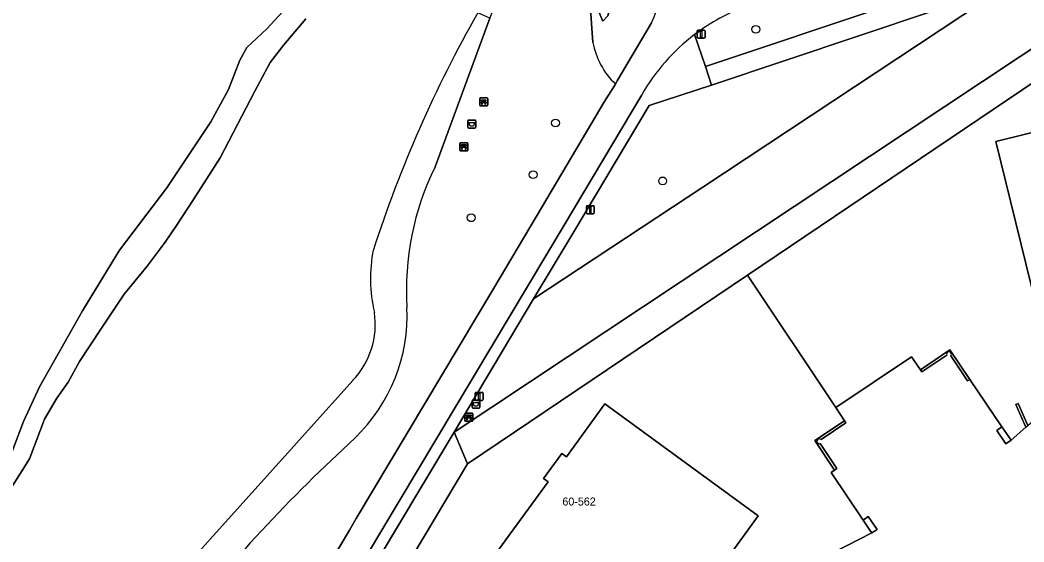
# Model space of a CAD drawing. Extents: x 159674 to 160531, y 382172 to 382904.
# Drawn here: x 159778.3 to 159903.8, y 382498.5 to 382563.8 of the extents above; entities that cross this region are included whole.
import ezdxf

# ---------------------------------------------------------------- set-up
doc = ezdxf.new("R2010")
doc.units = 0
for name, color, linetype in [('IMGEO_Afvalbak', 7, 'Continuous'), ('IMGEO_Bank', 7, 'Continuous'), ('IMGEO_Berm_groen', 7, 'Continuous'), ('IMGEO_Boom', 7, 'Continuous'), ('IMGEO_Fietspad_gesloten', 7, 'Continuous'), ('IMGEO_Grasland_overig', 7, 'Continuous'), ('IMGEO_Groenvoorziening', 7, 'Continuous'), ('IMGEO_Hek', 7, 'Continuous'), ('IMGEO_Lichtmast', 7, 'Continuous'), ('IMGEO_Loofbos', 7, 'Continuous'), ('IMGEO_Meer_plas_ven_vijver', 7, 'Continuous'), ('IMGEO_Muur', 7, 'Continuous'), ('IMGEO_Oever', 7, 'Continuous'), ('IMGEO_Pand', 7, 'Continuous'), ('IMGEO_Pand_nummerreeks', 7, 'Continuous'), ('IMGEO_Voetpad_open', 7, 'Continuous')]:
    doc.layers.add(name, color=color, linetype=linetype)

msp = doc.modelspace()

# ---------------------------------------------------------------- linework, layer by layer
at = {"layer": 'IMGEO_Afvalbak'}
for p, q in [((159834.26, 382550.37), (159834.26, 382551.17)), ((159834.26, 382551.17), (159834.26, 382550.37)), ((159834.36, 382551.27), (159835.15, 382551.27)), ((159835.15, 382551.27), (159834.36, 382551.27)), ((159835.25, 382551.17), (159835.25, 382550.37)), ((159835.25, 382550.37), (159835.25, 382551.17)), ((159835.15, 382550.27), (159834.36, 382550.27)), ((159834.36, 382550.27), (159835.15, 382550.27)), ((159834.79, 382515.37), (159834.79, 382516.17)), ((159834.79, 382516.17), (159834.79, 382515.37)), ((159834.89, 382516.27), (159835.68, 382516.27)), ((159835.68, 382516.27), (159834.89, 382516.27)), ((159835.68, 382515.27), (159834.89, 382515.27)), ((159834.89, 382515.27), (159835.68, 382515.27)), ((159835.78, 382516.17), (159835.78, 382515.37)), ((159835.78, 382515.37), (159835.78, 382516.17))]:
    msp.add_line(p, q, dxfattribs=at)
for points in [[(159834.4, 382550.98), (159835.11, 382550.98), (159834.96, 382550.51), (159834.55, 382550.51), (159834.4, 382550.98)], [(159834.93, 382515.98), (159835.64, 382515.98), (159835.49, 382515.51), (159835.08, 382515.51), (159834.93, 382515.98)]]:
    msp.add_lwpolyline(points, dxfattribs=at)
for centre, start, end in [((159834.36, 382551.17), 90, 180), ((159834.36, 382551.17), 90, 180), ((159834.36, 382550.37), 180, 270), ((159834.36, 382550.37), 180, 270), ((159835.15, 382551.17), 0, 90), ((159835.15, 382551.17), 360, 90), ((159835.15, 382550.37), 270, 0), ((159835.15, 382550.37), 270, 0), ((159834.89, 382516.17), 90, 180), ((159834.89, 382516.17), 90, 180), ((159834.89, 382515.37), 180, 270), ((159834.89, 382515.37), 180, 270), ((159835.68, 382516.17), 0, 90), ((159835.68, 382516.17), 360, 90), ((159835.68, 382515.37), 270, 0), ((159835.68, 382515.37), 270, 0)]:
    msp.add_arc(centre, 0.1, start, end, dxfattribs=at)
at = {"layer": 'IMGEO_Bank'}
for p, q in [((159835.75, 382553.12), (159835.75, 382553.96)), ((159835.75, 382553.96), (159835.75, 382553.12)), ((159835.82, 382554.04), (159836.66, 382554.04)), ((159836.66, 382554.04), (159835.82, 382554.04)), ((159836.67, 382553.04), (159835.83, 382553.04)), ((159835.83, 382553.04), (159836.67, 382553.04)), ((159836.44, 382553.44), (159836.05, 382553.44)), ((159836.06, 382553.55), (159836.06, 382553.66)), ((159836.1, 382553.66), (159836.1, 382553.55)), ((159836.39, 382553.66), (159836.11, 382553.66)), ((159836.11, 382553.54), (159836.39, 382553.54)), ((159836.4, 382553.55), (159836.4, 382553.66)), ((159836.44, 382553.66), (159836.44, 382553.55)), ((159836.75, 382553.97), (159836.75, 382553.13)), ((159836.75, 382553.13), (159836.75, 382553.97)), ((159833.27, 382547.5), (159833.27, 382548.34)), ((159833.27, 382548.34), (159833.27, 382547.5)), ((159833.35, 382548.42), (159834.19, 382548.42)), ((159834.19, 382548.42), (159833.35, 382548.42)), ((159833.58, 382547.93), (159833.58, 382548.03)), ((159833.91, 382548.04), (159833.63, 382548.04)), ((159833.63, 382548.03), (159833.63, 382547.93)), ((159833.63, 382547.92), (159833.91, 382547.92)), ((159833.92, 382547.93), (159833.92, 382548.03)), ((159833.96, 382548.03), (159833.96, 382547.93)), ((159834.27, 382548.35), (159834.27, 382547.51)), ((159834.27, 382547.51), (159834.27, 382548.35)), ((159834.2, 382547.42), (159833.36, 382547.42)), ((159833.36, 382547.42), (159834.2, 382547.42)), ((159833.97, 382547.82), (159833.58, 382547.82)), ((159833.89, 382513.69), (159833.89, 382514.53)), ((159833.89, 382514.53), (159833.89, 382513.69)), ((159833.96, 382514.62), (159834.8, 382514.62)), ((159834.8, 382514.62), (159833.96, 382514.62)), ((159834.58, 382514.02), (159834.19, 382514.02)), ((159834.2, 382514.12), (159834.2, 382514.23)), ((159834.24, 382514.23), (159834.24, 382514.12)), ((159834.53, 382514.24), (159834.25, 382514.24)), ((159834.25, 382514.12), (159834.53, 382514.12)), ((159834.53, 382514.12), (159834.53, 382514.23)), ((159834.58, 382514.23), (159834.58, 382514.12)), ((159834.89, 382514.54), (159834.89, 382513.7)), ((159834.89, 382513.7), (159834.89, 382514.54)), ((159834.81, 382513.62), (159833.97, 382513.62)), ((159833.97, 382513.62), (159834.81, 382513.62))]:
    msp.add_line(p, q, dxfattribs=at)
for points in [[(159836, 382553.44), (159835.85, 382553.44), (159835.96, 382553.54), (159836.05, 382553.54)], [(159836.05, 382553.66), (159835.96, 382553.66), (159835.96, 382553.82), (159836.53, 382553.82), (159836.53, 382553.66), (159836.45, 382553.66)], [(159836.05, 382553.44), (159836.05, 382553.23), (159836, 382553.23), (159836, 382553.44)], [(159836.45, 382553.54), (159836.53, 382553.54), (159836.64, 382553.44), (159836.5, 382553.44)], [(159836.49, 382553.44), (159836.49, 382553.23), (159836.45, 382553.23), (159836.45, 382553.44)], [(159833.52, 382547.82), (159833.38, 382547.82), (159833.49, 382547.92), (159833.58, 382547.92)], [(159833.58, 382548.04), (159833.49, 382548.04), (159833.49, 382548.2), (159834.05, 382548.2), (159834.05, 382548.04), (159833.97, 382548.04)], [(159833.97, 382547.92), (159834.05, 382547.92), (159834.17, 382547.82), (159834.03, 382547.82)], [(159833.57, 382547.81), (159833.57, 382547.6), (159833.53, 382547.6), (159833.53, 382547.81)], [(159834.02, 382547.81), (159834.02, 382547.6), (159833.98, 382547.6), (159833.98, 382547.81)], [(159834.13, 382514.02), (159833.99, 382514.02), (159834.1, 382514.12), (159834.19, 382514.12)], [(159834.19, 382514.24), (159834.1, 382514.24), (159834.1, 382514.4), (159834.67, 382514.4), (159834.67, 382514.24), (159834.58, 382514.24)], [(159834.18, 382514.01), (159834.18, 382513.8), (159834.14, 382513.8), (159834.14, 382514.01)], [(159834.58, 382514.12), (159834.67, 382514.12), (159834.78, 382514.02), (159834.64, 382514.02)], [(159834.63, 382514.01), (159834.63, 382513.8), (159834.59, 382513.8), (159834.59, 382514.01)]]:
    msp.add_lwpolyline(points, dxfattribs=at)
for centre, radius, start, end in [((159835.83, 382553.97), 0.0779, 92.4484, 184.2845), ((159835.83, 382553.97), 0.0779, 92.4484, 184.2845), ((159835.83, 382553.12), 0.0779, 182.4484, 274.2845), ((159835.83, 382553.12), 0.0779, 182.4484, 274.2845), ((159836, 382553.43), 0.00671, 2.8957, 87.1043), ((159836.05, 382553.66), 0.00671, 2.8957, 87.1043), ((159836.05, 382553.55), 0.00671, 272.8957, 357.1043), ((159836.05, 382553.43), 0.00671, 92.8957, 177.1043), ((159836.11, 382553.66), 0.00671, 92.8957, 177.1043), ((159836.11, 382553.55), 0.00671, 182.8957, 267.1043), ((159836.39, 382553.66), 0.00671, 2.8957, 87.1043), ((159836.39, 382553.55), 0.00671, 272.8957, 357.1043), ((159836.45, 382553.66), 0.00671, 92.8957, 177.1043), ((159836.45, 382553.55), 0.00671, 182.8957, 267.1043), ((159836.44, 382553.43), 0.00671, 2.8957, 87.1043), ((159836.5, 382553.43), 0.00671, 92.8957, 177.1043), ((159836.67, 382553.97), 0.0779, 2.4484, 94.2845), ((159836.67, 382553.97), 0.0779, 2.4484, 94.2845), ((159836.67, 382553.12), 0.0779, 272.4484, 4.2845), ((159836.67, 382553.12), 0.0779, 272.4484, 4.2845), ((159833.35, 382548.34), 0.0779, 92.4484, 184.2845), ((159833.35, 382548.34), 0.0779, 92.4484, 184.2845), ((159833.58, 382548.03), 0.00671, 2.8957, 87.1043), ((159833.58, 382547.93), 0.00671, 272.8957, 357.1043), ((159833.63, 382548.03), 0.00671, 92.8957, 177.1043), ((159833.63, 382547.93), 0.00671, 182.8957, 267.1043), ((159833.91, 382548.03), 0.00671, 2.8957, 87.1043), ((159833.91, 382547.93), 0.00671, 272.8957, 357.1043), ((159833.97, 382548.03), 0.00671, 92.8957, 177.1043), ((159833.97, 382547.93), 0.00671, 182.8957, 267.1043), ((159834.2, 382548.34), 0.0779, 2.4484, 94.2845), ((159834.2, 382548.34), 0.0779, 2.4484, 94.2845), ((159833.35, 382547.5), 0.0779, 182.4484, 274.2845), ((159833.35, 382547.5), 0.0779, 182.4484, 274.2845), ((159833.52, 382547.81), 0.00671, 2.8957, 87.1043), ((159833.58, 382547.81), 0.00671, 92.8957, 177.1043), ((159833.97, 382547.81), 0.00671, 2.8957, 87.1043), ((159834.03, 382547.81), 0.00671, 92.8957, 177.1043), ((159834.2, 382547.5), 0.0779, 272.4484, 4.2845), ((159834.2, 382547.5), 0.0779, 272.4484, 4.2845), ((159833.96, 382514.54), 0.0779, 92.4484, 184.2845), ((159833.96, 382514.54), 0.0779, 92.4484, 184.2845), ((159834.13, 382514.01), 0.00671, 2.8957, 87.1043), ((159834.19, 382514.01), 0.00671, 92.8957, 177.1043), ((159834.19, 382514.23), 0.00671, 2.8957, 87.1043), ((159834.19, 382514.12), 0.00671, 272.8957, 357.1043), ((159834.25, 382514.23), 0.00671, 92.8957, 177.1043), ((159834.25, 382514.12), 0.00671, 182.8957, 267.1043), ((159834.53, 382514.23), 0.00671, 2.8957, 87.1043), ((159834.53, 382514.12), 0.00671, 272.8957, 357.1043), ((159834.58, 382514.23), 0.00671, 92.8957, 177.1043), ((159834.58, 382514.12), 0.00671, 182.8957, 267.1043), ((159834.58, 382514.01), 0.00671, 2.8957, 87.1043), ((159834.64, 382514.01), 0.00671, 92.8957, 177.1043), ((159834.81, 382514.54), 0.0779, 2.4484, 94.2845), ((159834.81, 382514.54), 0.0779, 2.4484, 94.2845), ((159833.96, 382513.7), 0.0779, 182.4484, 274.2845), ((159833.96, 382513.7), 0.0779, 182.4484, 274.2845), ((159834.81, 382513.7), 0.0779, 272.4484, 4.2845), ((159834.81, 382513.7), 0.0779, 272.4484, 4.2845)]:
    msp.add_arc(centre, radius, start, end, dxfattribs=at)
at = {"layer": 'IMGEO_Berm_groen'}
msp.add_lwpolyline([(159863.4, 382562.53), (159862.62, 382561.96), (159863.96, 382557.97), (159868.35, 382559.43), (159952.87, 382587.72)], dxfattribs=at)
msp.add_arc((159876.99, 382543.29), 23.55, 107.1383, 125.2306, dxfattribs=at)
at = {"layer": 'IMGEO_Boom'}
for centre in [(159870.26, 382562.61), (159845.23, 382550.91), (159842.43, 382544.44), (159858.63, 382543.66), (159834.69, 382539.06)]:
    msp.add_circle(centre, 0.489, dxfattribs=at)
at = {"layer": 'IMGEO_Fietspad_gesloten'}
for points in [[(159857.24, 382563.44), (159852.94, 382556.16), (159852.73, 382555.76), (159851.25, 382553.45), (159849.76, 382550.94), (159842.79, 382539.17), (159837.51, 382530.24), (159820.31, 382501.44), (159819.46, 382500), (159799.17, 382465.93), (159797.75, 382463.56), (159786.74, 382445.19), (159784.02, 382440.67)], [(159862.62, 382561.96), (159863.4, 382562.53)], [(159846.3, 382538.11), (159856, 382554.44)], [(159785.55, 382436.34), (159789.74, 382443.41), (159823.52, 382500), (159846.3, 382538.11)]]:
    msp.add_lwpolyline(points, dxfattribs=at)
for centre, radius, start, end in [((159847.79, 382567.87), 10.44, 334.8574, 352.1053), ((159876.99, 382543.29), 23.55, 107.1383, 125.2306), ((159878.11, 382541.65), 25.54, 127.3407, 149.9603)]:
    msp.add_arc(centre, radius, start, end, dxfattribs=at)
at = {"layer": 'IMGEO_Grasland_overig'}
for points in [[(159894.63, 382521.79), (159896.74, 382518.66), (159897.01, 382518.85), (159894.51, 382522.54), (159890.84, 382520.04), (159891.01, 382519.78), (159894.14, 382521.88)], [(159878.42, 382511.34), (159881.53, 382513.43), (159881.36, 382513.68), (159877.66, 382511.21), (159880.12, 382507.51), (159880.4, 382507.71), (159878.29, 382510.82)]]:
    msp.add_lwpolyline(points, dxfattribs=at)
for points in [[(159901, 382512.91), (159900.39, 382512.48), (159901.51, 382510.8), (159902.18, 382511.24)], [(159884.76, 382499.65), (159885.29, 382500), (159885.42, 382500.08), (159884.3, 382501.69), (159883.67, 382501.26), (159884.52, 382500)]]:
    msp.add_lwpolyline(points, close=True, dxfattribs=at)
for centre, radius, start, end in [((159894.41, 382521.99), 0.299, 124.3744, 202.7782), ((159894.41, 382521.99), 0.299, 34.0718, 124.1059), ((159894.41, 382521.99), 0.298, 316.7448, 34.0092), ((159878.21, 382511.11), 0.303, 123.7187, 213.6614), ((159878.21, 382511.11), 0.303, 213.4143, 285.5488), ((159878.21, 382511.11), 0.306, 47.6318, 123.5241)]:
    msp.add_arc(centre, radius, start, end, dxfattribs=at)
at = {"layer": 'IMGEO_Groenvoorziening'}
for points in [[(159857.93, 382567.98), (159856.02, 382571.58), (159855.79, 382571.48), (159855.23, 382572.52), (159855.46, 382572.64), (159858.26, 382574.14), (159859.68, 382574.91), (159859.92, 382575.04), (159857.77, 382579.29), (159857.42, 382579.06), (159855.99, 382578.26), (159853.06, 382576.62), (159852.77, 382576.48), (159851.52, 382576.16), (159852.28, 382571.51), (159852.59, 382568.37), (159852.24, 382565.84), (159851.77, 382564.32), (159851.14, 382563.62), (159850.58, 382565.01), (159849.74, 382567.87), (159849.44, 382569.16), (159849.26, 382569.91), (159849.9, 382560.98)], [(159980, 382506.21), (159980.05, 382506.23), (159978.29, 382508.84), (159949.83, 382551.13), (159933.65, 382575.17), (159917.96, 382564.76), (159869.21, 382531.89), (159880.26, 382515.34), (159889.72, 382521.69), (159890.84, 382520.04), (159894.51, 382522.54), (159897.01, 382518.85), (159901, 382512.91), (159902.18, 382511.24), (159904.02, 382512.86), (159902.75, 382515.71), (159903.04, 382515.84), (159904.28, 382513.08), (159914.82, 382522.23), (159913.54, 382527.43), (159905.93, 382525.55), (159900.25, 382548.57)], [(159849.9, 382560.98), (159849.26, 382569.91), (159849.24, 382570.18), (159849.05, 382574.08)], [(159839, 382569.39), (159838.32, 382567.59), (159837.01, 382564.03), (159830.19, 382545.42)], [(159776.89, 382508.75), (159778.74, 382513.57), (159780.73, 382517.91), (159786.1, 382527.4), (159790.74, 382535.02), (159796.64, 382542.79), (159802.14, 382551.04), (159804.37, 382555.08), (159805.78, 382558.75), (159806.65, 382560.34), (159809.13, 382562.66), (159812.16, 382565.93)], [(159852.73, 382555.76), (159852.94, 382556.16), (159857.24, 382563.44)], [(159849.76, 382550.94), (159851.25, 382553.45), (159852.73, 382555.76)], [(159900.25, 382548.57), (159908.19, 382550.53), (159908.02, 382551.23), (159911.79, 382552.16), (159911.96, 382551.46), (159926.93, 382555.16), (159929.99, 382542.81), (159935.02, 382544.05), (159935.27, 382544.1)], [(159784.02, 382440.67), (159786.74, 382445.19), (159797.75, 382463.56), (159799.17, 382465.93), (159819.46, 382500), (159820.31, 382501.44), (159837.51, 382530.24), (159842.79, 382539.17), (159849.76, 382550.94)], [(159880.26, 382515.34), (159869.21, 382531.89), (159834.21, 382508.29), (159802.51, 382455.11), (159829.07, 382435.78), (159844.31, 382424.69), (159850.85, 382433.63), (159862.03, 382448.91), (159863.48, 382450.06), (159868.26, 382453.11), (159867.49, 382454.26)], [(159827.97, 382461.77), (159839.61, 382477.73), (159839.45, 382477.84), (159843.76, 382483.72), (159845.48, 382486.07), (159835.21, 382493.57), (159839.9, 382500), (159844.29, 382506.03), (159843.72, 382506.47), (159846.02, 382509.59), (159846.59, 382509.17), (159851.41, 382515.78), (159870.58, 382501.8), (159869.27, 382500), (159865.94, 382495.43), (159870.29, 382492.26), (159884.76, 382499.65), (159884.52, 382500), (159883.67, 382501.26), (159879.67, 382507.2), (159880.12, 382507.51), (159877.66, 382511.21), (159881.36, 382513.68), (159880.26, 382515.34)]]:
    msp.add_lwpolyline(points, dxfattribs=at)
for points in [[(159931.68, 382578.09), (159901.55, 382567.99), (159863.65, 382542.9), (159842.49, 382528.9), (159832.56, 382512.27)], [(159933.65, 382575.17), (159932.55, 382576.79), (159931.68, 382578.09), (159832.56, 382512.27), (159834.21, 382508.29), (159869.21, 382531.89), (159917.96, 382564.76)], [(159856.92, 382553.08), (159847.5, 382537.28), (159842.49, 382528.9), (159863.65, 382542.9), (159901.55, 382567.99), (159864.72, 382555.65)]]:
    msp.add_lwpolyline(points, close=True, dxfattribs=at)
for centre, radius, start, end in [((159847.79, 382567.87), 10.44, 334.8574, 352.1053), ((159859.4, 382562.75), 9.66, 190.5098, 226.3075), ((159859.4, 382562.75), 9.66, 190.5098, 226.3075), ((159861.32, 382530.04), 34.73, 153.6986, 183.6125), ((159805.38, 382526.85), 21.3, 314.0737, 2.6923), ((159957.86, 382361.03), 203.97, 132.4469, 141.7244)]:
    msp.add_arc(centre, radius, start, end, dxfattribs=at)
at = {"layer": 'IMGEO_Hek'}
for points in [[(159869.21, 382531.89), (159917.96, 382564.76), (159933.65, 382575.17)], [(159834.21, 382508.29), (159869.21, 382531.89)], [(159802.51, 382455.11), (159834.21, 382508.29)]]:
    msp.add_lwpolyline(points, dxfattribs=at)
at = {"layer": 'IMGEO_Lichtmast'}
for p, q in [((159862.93, 382561.61), (159862.93, 382562.41)), ((159862.93, 382562.41), (159862.93, 382561.61)), ((159863.03, 382562.51), (159863.82, 382562.51)), ((159863.82, 382562.51), (159863.03, 382562.51)), ((159863.92, 382562.41), (159863.92, 382561.61)), ((159863.92, 382561.61), (159863.92, 382562.41)), ((159863.82, 382561.51), (159863.03, 382561.51)), ((159863.03, 382561.51), (159863.82, 382561.51)), ((159849.09, 382539.66), (159849.09, 382540.46)), ((159849.09, 382540.46), (159849.09, 382539.66)), ((159849.19, 382540.56), (159849.98, 382540.56)), ((159849.98, 382540.56), (159849.19, 382540.56)), ((159850.08, 382540.46), (159850.08, 382539.66)), ((159850.08, 382539.66), (159850.08, 382540.46)), ((159849.98, 382539.56), (159849.19, 382539.56)), ((159849.19, 382539.56), (159849.98, 382539.56)), ((159835.18, 382516.33), (159835.18, 382517.13)), ((159835.18, 382517.13), (159835.18, 382516.33)), ((159835.28, 382517.23), (159836.07, 382517.23)), ((159836.07, 382517.23), (159835.28, 382517.23)), ((159836.17, 382517.13), (159836.17, 382516.33)), ((159836.17, 382516.33), (159836.17, 382517.13)), ((159836.07, 382516.23), (159835.28, 382516.23)), ((159835.28, 382516.23), (159836.07, 382516.23))]:
    msp.add_line(p, q, dxfattribs=at)
for points in [[(159863.35, 382562.39), (159863.5, 382562.39), (159863.5, 382561.64), (159863.35, 382561.64), (159863.35, 382562.39)], [(159849.51, 382540.43), (159849.66, 382540.43), (159849.66, 382539.68), (159849.51, 382539.68), (159849.51, 382540.43)], [(159835.6, 382517.1), (159835.75, 382517.1), (159835.75, 382516.35), (159835.6, 382516.35), (159835.6, 382517.1)]]:
    msp.add_lwpolyline(points, dxfattribs=at)
for centre, start, end in [((159863.03, 382562.41), 90, 180), ((159863.03, 382562.41), 90, 180), ((159863.82, 382562.41), 0, 90), ((159863.82, 382562.41), 360, 90), ((159863.03, 382561.61), 180, 270), ((159863.03, 382561.61), 180, 270), ((159863.82, 382561.61), 270, 0), ((159863.82, 382561.61), 270, 0), ((159849.19, 382540.46), 90, 180), ((159849.19, 382540.46), 90, 180), ((159849.98, 382540.46), 0, 90), ((159849.98, 382540.46), 360, 90), ((159849.19, 382539.66), 180, 270), ((159849.19, 382539.66), 180, 270), ((159849.98, 382539.66), 270, 0), ((159849.98, 382539.66), 270, 0), ((159835.28, 382517.13), 90, 180), ((159835.28, 382517.13), 90, 180), ((159836.07, 382517.13), 0, 90), ((159836.07, 382517.13), 360, 90), ((159835.28, 382516.33), 180, 270), ((159835.28, 382516.33), 180, 270), ((159836.07, 382516.33), 270, 0), ((159836.07, 382516.33), 270, 0)]:
    msp.add_arc(centre, 0.1, start, end, dxfattribs=at)
at = {"layer": 'IMGEO_Loofbos'}
msp.add_lwpolyline([(159832.56, 382512.27), (159825.24, 382500), (159792.82, 382445.62), (159795.92, 382443.75), (159801.48, 382453.32), (159802.51, 382455.11), (159834.21, 382508.29)], close=True, dxfattribs=at)
at = {"layer": 'IMGEO_Meer_plas_ven_vijver'}
for points in [[(159814, 382563.91), (159811.27, 382560.69), (159809.57, 382558.46), (159807.64, 382554.88), (159803.32, 382546.55), (159799.88, 382541.23), (159797.87, 382538.1), (159796.43, 382536), (159794.2, 382533), (159791.33, 382529.51), (159788.38, 382525.12), (159785.74, 382521.1), (159784.31, 382518.5), (159782.88, 382516.49), (159781.36, 382513.89), (159779.48, 382508.93), (159776.02, 382503.43), (159774.15, 382501.08), (159772.63, 382500.3), (159770.97, 382500.12), (159769.1, 382500.69), (159770.28, 382498.11), (159780.9, 382474.97)], [(159783.94, 382478.72), (159819.88, 382518.7)]]:
    msp.add_lwpolyline(points, dxfattribs=at)
for centre, radius, start, end in [((159972.34, 382486.68), 157.49, 150.3172, 162.1158), ((159840.57, 382531.46), 18.47, 168.8217, 193.2325), ((159812.53, 382525.74), 10.17, 316.2133, 8.4349)]:
    msp.add_arc(centre, radius, start, end, dxfattribs=at)
at = {"layer": 'IMGEO_Muur'}
msp.add_lwpolyline([(159904.28, 382513.08), (159903.04, 382515.84), (159902.75, 382515.71), (159904.02, 382512.86)], close=True, dxfattribs=at)
at = {"layer": 'IMGEO_Oever'}
for points in [[(159849.12, 382578.28), (159849.05, 382574.08), (159849.24, 382570.18), (159849.26, 382569.91), (159849.44, 382569.16), (159849.74, 382567.87), (159850.58, 382565.01), (159851.14, 382563.62), (159851.77, 382564.32), (159852.24, 382565.84), (159852.59, 382568.37), (159852.28, 382571.51), (159851.52, 382576.16)], [(159812.16, 382565.93), (159809.13, 382562.66), (159806.65, 382560.34), (159805.78, 382558.75), (159804.37, 382555.08), (159802.14, 382551.04), (159796.64, 382542.79), (159790.74, 382535.02), (159786.1, 382527.4), (159780.73, 382517.91), (159778.74, 382513.57), (159776.89, 382508.75)], [(159830.19, 382545.42), (159837.01, 382564.03), (159835.51, 382564.67)], [(159776.02, 382503.43), (159779.48, 382508.93), (159781.36, 382513.89), (159782.88, 382516.49), (159784.31, 382518.5), (159785.74, 382521.1), (159788.38, 382525.12), (159791.33, 382529.51), (159794.2, 382533), (159796.43, 382536), (159797.87, 382538.1), (159799.88, 382541.23), (159803.32, 382546.55), (159807.64, 382554.88), (159809.57, 382558.46), (159811.27, 382560.69), (159814, 382563.91)], [(159819.88, 382518.7), (159783.94, 382478.72)]]:
    msp.add_lwpolyline(points, dxfattribs=at)
for centre, radius, start, end in [((159972.34, 382486.68), 157.49, 150.3172, 162.1158), ((159861.32, 382530.04), 34.73, 153.6986, 183.6125), ((159840.57, 382531.46), 18.47, 168.8217, 193.2325), ((159805.38, 382526.85), 21.3, 314.0737, 2.6923), ((159812.53, 382525.74), 10.17, 316.2133, 8.4349), ((159957.86, 382361.03), 203.97, 132.4469, 141.7244)]:
    msp.add_arc(centre, radius, start, end, dxfattribs=at)
at = {"layer": 'IMGEO_Pand'}
for points in [[(159930.03, 382542.61), (159929.99, 382542.81), (159926.93, 382555.16), (159911.96, 382551.46), (159911.79, 382552.16), (159908.02, 382551.23), (159908.19, 382550.53), (159900.25, 382548.57), (159905.93, 382525.55), (159913.54, 382527.43), (159920.42, 382529.12), (159920.07, 382530.61), (159922.55, 382531.26), (159922.65, 382530.95), (159924.16, 382530.05), (159926.38, 382530.6), (159931.65, 382531.9), (159932.63, 382532.14), (159931.37, 382537.23), (159931.32, 382537.43)], [(159865.94, 382495.43), (159869.27, 382500), (159870.58, 382501.8), (159851.41, 382515.78), (159846.59, 382509.17), (159846.02, 382509.59), (159843.72, 382506.47), (159844.29, 382506.03), (159839.9, 382500), (159835.21, 382493.57), (159845.48, 382486.07), (159845.65, 382485.95), (159849.95, 382482.8), (159850.11, 382482.7), (159854.37, 382479.58), (159854.96, 382480.4), (159859.5, 382486.63), (159859.23, 382488.38), (159859.01, 382488.56), (159860.54, 382490.64), (159861.79, 382489.72)]]:
    msp.add_lwpolyline(points, close=True, dxfattribs=at)
for points in [[(159894.14, 382521.88), (159891.01, 382519.78), (159890.84, 382520.04), (159889.72, 382521.69), (159880.26, 382515.34), (159881.36, 382513.68), (159881.53, 382513.43), (159878.42, 382511.34)], [(159904.02, 382512.86), (159902.18, 382511.24), (159901.51, 382510.8), (159900.39, 382512.48), (159901, 382512.91), (159897.01, 382518.85), (159896.74, 382518.66), (159894.63, 382521.79)], [(159878.29, 382510.82), (159880.4, 382507.71), (159880.12, 382507.51), (159879.67, 382507.2), (159883.67, 382501.26), (159884.3, 382501.69), (159885.42, 382500.08), (159885.29, 382500), (159884.76, 382499.65), (159870.29, 382492.26), (159865.94, 382495.43), (159861.79, 382489.72), (159865.48, 382487.03), (159865.6, 382486.94), (159865.91, 382487.1), (159871.23, 382489.8), (159886.24, 382497.41), (159896.31, 382482.43), (159898.73, 382478.84), (159899.98, 382479.69), (159902.88, 382475.46), (159905.21, 382472.06)]]:
    msp.add_lwpolyline(points, dxfattribs=at)
for centre, radius, start, end in [((159894.41, 382521.99), 0.299, 124.3744, 202.7782), ((159894.41, 382521.99), 0.299, 34.0718, 124.1059), ((159894.41, 382521.99), 0.298, 316.7448, 34.0092), ((159878.21, 382511.11), 0.303, 123.7187, 213.6614), ((159878.21, 382511.11), 0.303, 213.4143, 285.5488), ((159878.21, 382511.11), 0.306, 47.6318, 123.5241)]:
    msp.add_arc(centre, radius, start, end, dxfattribs=at)
at = {"layer": 'IMGEO_Voetpad_open'}
msp.add_lwpolyline([(159954.34, 382585.68), (159957.23, 382586.68), (159956.47, 382588.95), (159952.87, 382587.72), (159868.35, 382559.43), (159863.96, 382557.97), (159864.72, 382555.65), (159901.55, 382567.99), (159931.68, 382578.09)], close=True, dxfattribs=at)
for points in [[(159792.18, 382444.58), (159795.3, 382442.69), (159797.74, 382441.22), (159798.37, 382442.28), (159795.92, 382443.75), (159792.82, 382445.62), (159825.24, 382500), (159832.56, 382512.27), (159842.49, 382528.9), (159847.5, 382537.28), (159856.92, 382553.08), (159864.72, 382555.65), (159863.96, 382557.97), (159862.62, 382561.96)], [(159856, 382554.44), (159846.3, 382538.11), (159823.52, 382500), (159789.74, 382443.41), (159785.55, 382436.34), (159789.09, 382434.09)]]:
    msp.add_lwpolyline(points, dxfattribs=at)
msp.add_arc((159878.11, 382541.65), 25.54, 127.3407, 149.9603, dxfattribs=at)

# ---------------------------------------------------------------- texts
at = {"layer": 'IMGEO_Pand_nummerreeks'}
msp.add_text('60-562', height=1, dxfattribs=at).set_placement((159846.09, 382503.08))

doc.saveas('drawing.dxf')
